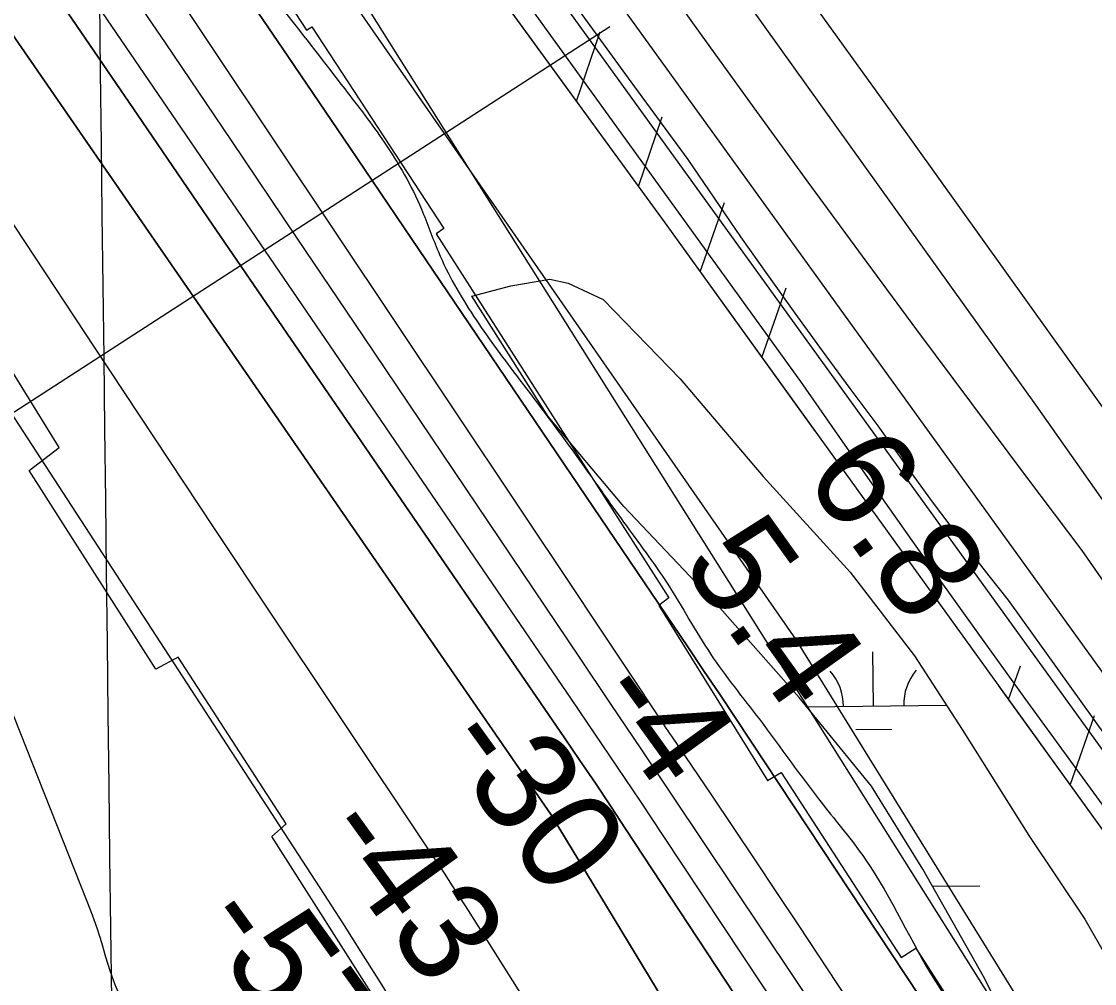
# Model space of a CAD drawing. Extents: x 3694830 to 3732949, y 415201 to 440970.
# Drawn here: x 3714707 to 3715419, y 434875 to 435513 of the extents above; entities that cross this region are included whole.
import ezdxf

# ---------------------------------------------------------------- set-up
doc = ezdxf.new("R2010")
doc.units = 0
for name, color, linetype in [('V-FLOD-BASE', 7, 'Continuous'), ('V-GRID-MAJR', 7, 'Continuous'), ('V-LEVE-TOET', 7, 'Continuous'), ('V-RIVR-EDGE', 7, 'Continuous'), ('V-RIVR-RANG', 7, 'Continuous'), ('V-ROAD-CNTR', 7, 'Continuous'), ('V-RRAP-FSHR', 7, 'Continuous'), ('V-RRAP-RVMT', 7, 'Continuous'), ('V-SITE-VEGE', 7, 'Continuous'), ('V-SURV-LINE', 7, 'Continuous'), ('V-TOPO-DPTH', 7, 'Continuous'), ('V-TOPO-MAJR', 7, 'Continuous'), ('V-TOPO-MINR', 7, 'Continuous'), ('V-TOPO-WATR', 7, 'Continuous'), ('V-WETL-SWMP', 7, 'Continuous')]:
    doc.layers.add(name, color=color, linetype=linetype)

msp = doc.modelspace()

# ---------------------------------------------------------------- linework, layer by layer
at = {"layer": 'V-FLOD-BASE'}
msp.add_lwpolyline([(3715459.8910000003, 434993.12200000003), (3715362.258, 435129.24), (3715349.383, 435145.389), (3715336.679, 435161.673), (3715324.147, 435178.087), (3715311.789, 435194.635), (3715299.608, 435211.314), (3715287.605, 435228.12), (3715275.7770000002, 435245.05100000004), (3715257.1550000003, 435269.862), (3715238.725, 435294.819), (3715220.4960000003, 435319.92), (3715202.461, 435345.163), (3715184.627, 435370.548), (3715166.9960000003, 435396.072), (3715149.563, 435421.73600000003), (3715111.669, 435473.462), (3715073.972, 435525.332)], dxfattribs=at)
at = {"layer": 'V-GRID-MAJR'}
msp.add_spline([(3714934.614, 420805.688), (3714862.3710000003, 426862.61), (3714790.0870000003, 432923.001), (3714717.8030000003, 438983.397), (3714717.762, 438986.86)], degree=3, dxfattribs=at)
at = {"layer": 'V-LEVE-TOET'}
for points in [[(3715445.393, 435112.88300000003), (3715411.0270000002, 435162.369), (3715374.315, 435210.995), (3715337.779, 435259.753), (3715301.418, 435308.643), (3715265.238, 435357.666), (3715229.235, 435406.82), (3715193.411, 435456.105), (3715157.7660000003, 435505.52), (3715122.298, 435555.063), (3715087.0130000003, 435604.735), (3715051.909, 435654.534), (3715016.984, 435704.46), (3714994.661, 435734.619), (3714972.159, 435764.645), (3714949.4820000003, 435794.537), (3714926.626, 435824.295), (3714903.594, 435853.91500000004), (3714883.622, 435879.29000000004), (3714873.3680000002, 435894.576)], [(3714966.9760000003, 435631.306), (3715052.443, 435512.167), (3715138.164, 435393.213), (3715224.1410000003, 435274.444), (3715253.571, 435232.126), (3715283.173, 435189.929), (3715312.943, 435147.851), (3715342.88, 435105.891), (3715372.988, 435064.055), (3715403.2630000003, 435022.33900000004), (3715433.707, 434980.744)]]:
    msp.add_lwpolyline(points, dxfattribs=at)
at = {"layer": 'V-RIVR-EDGE'}
msp.add_spline([(3712764.5746613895, 438963.5637189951), (3712781.043986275, 438936.13986885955), (3712845.442934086, 438831.07975002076), (3712877.404031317, 438773.57653147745), (3712900.8065843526, 438729.207085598), (3712930.9691192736, 438675.777745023), (3712959.37893203, 438644.96068643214), (3712991.861504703, 438615.4900339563), (3713022.105657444, 438595.0680956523), (3713032.0307326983, 438586.0003745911), (3713038.3262598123, 438571.967879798), (3713040.089044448, 438553.4250035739), (3713039.1567807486, 438542.12333479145), (3713040.0264335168, 438528.1042566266), (3713049.4043181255, 438480.6043770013), (3713055.2253279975, 438457.52987635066), (3713056.124050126, 438455.2668592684), (3713064.7049553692, 438451.17621051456), (3713071.476117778, 438446.6378777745), (3713075.5041556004, 438429.89803607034), (3713079.110224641, 438425.3675296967), (3713090.8551052, 438420.81689838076), (3713097.175229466, 438416.73183988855), (3713099.8646875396, 438407.2298514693), (3713107.045520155, 438385.50846524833), (3713112.433380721, 438370.1217379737), (3713121.4362547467, 438353.8217538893), (3713138.574586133, 438336.1451762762), (3713179.144539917, 438285.855213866), (3713213.830872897, 438233.3190051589), (3713236.3224052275, 438186.238858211), (3713252.501639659, 438146.4088631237), (3713274.102276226, 438104.7568266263), (3713297.9547493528, 438059.48195030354), (3713306.4696895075, 438028.7140860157), (3713313.182713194, 438000.6636311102), (3713317.6629072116, 437983.92267135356), (3713324.4117085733, 437970.34121470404), (3713338.3972451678, 437957.6461816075), (3713350.1465979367, 437954.9041750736), (3713362.3525791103, 437953.96967526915), (3713384.5093507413, 437954.3670468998), (3713392.64816226, 437954.3469219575), (3713397.6106998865, 437949.81306142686), (3713396.2329883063, 437941.22544786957), (3713391.6812389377, 437929.02841111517), (3713379.4439522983, 437917.30253744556), (3713365.4081033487, 437909.6505417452), (3713359.9598679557, 437900.6208344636), (3713359.4831146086, 437890.6745162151), (3713361.7181803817, 437880.2693334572), (3713365.7685792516, 437872.5726156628), (3713377.9309563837, 437854.00402423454), (3713377.8951787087, 437839.53502597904), (3713380.5466230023, 437814.6597269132), (3713385.018990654, 437794.75367378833), (3713393.56300017, 437775.7418705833), (3713410.235758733, 437752.6405366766), (3713439.5811893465, 437734.4816154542), (3713452.6668857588, 437723.5974432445), (3713462.125270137, 437708.65280969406), (3713469.74037011, 437679.695806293), (3713477.3934838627, 437666.1121135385), (3713494.5396416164, 437651.60062929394), (3713504.025977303, 437647.9599006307), (3713509.881646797, 437638.9022420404), (3713521.585159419, 437617.6218314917), (3713537.3234181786, 437582.31451641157), (3713549.021340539, 437558.7733248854), (3713562.9688633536, 437530.70498114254), (3713592.233794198, 437479.9908138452), (3713609.781795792, 437445.1311827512), (3713634.501685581, 437384.93291587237), (3713650.699926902, 437352.7895761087), (3713662.8578318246, 437332.41235989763), (3713677.2798718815, 437313.38602201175), (3713684.946402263, 437305.2282036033), (3713699.819480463, 437285.74859147), (3713712.8805797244, 437264.9169829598), (3713746.2406315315, 437224.5923456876), (3713766.5026883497, 437190.17816247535), (3713791.7194564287, 437148.0650253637), (3713815.137662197, 437110.0257662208), (3713839.47136088, 437076.50583292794), (3713865.17159062, 437047.05195123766), (3713904.3694230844, 436990.43515624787), (3713931.8458540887, 436947.86427267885), (3713955.249525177, 436903.9469829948), (3713978.2312274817, 436872.239028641), (3714023.2701947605, 436800.6865445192), (3714042.631293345, 436767.6310659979), (3714055.255889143, 436753.13076227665), (3714074.172657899, 436723.24149517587), (3714090.82529152, 436692.00134975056), (3714114.2311987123, 436648.9883724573), (3714175.9060288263, 436539.4133999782), (3714202.4658488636, 436491.8710343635), (3714226.7704781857, 436446.5950399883), (3714269.518477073, 436362.8399288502), (3714291.114641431, 436319.37926757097), (3714308.681649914, 436292.20629180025), (3714337.061275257, 436249.1810159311), (3714410.035538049, 436137.7694673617), (3714442.9322531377, 436092.92438618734), (3714478.0908672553, 436048.5258709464), (3714520.9227200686, 435998.6824744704), (3714541.6727107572, 435978.7361714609), (3714574.592904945, 435943.38637039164), (3714610.645768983, 435894.91621328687), (3714639.9475955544, 435859.1232004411), (3714680.0687472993, 435810.19082466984), (3714715.694052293, 435771.6692219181), (3714751.307058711, 435728.17390101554), (3714781.0554512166, 435690.1189891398), (3714796.804890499, 435659.3332360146), (3714804.8699105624, 435629.47080217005), (3714812.508489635, 435610.0090788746), (3714829.175657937, 435584.64696399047), (3714846.306162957, 435563.80529300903), (3714881.4670131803, 435520.31109015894), (3714921.5814566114, 435468.6657772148), (3714947.719307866, 435433.3327469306), (3714972.478329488, 435388.9599468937), (3714983.711797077, 435360.44615526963), (3715007.1188223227, 435317.88533417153), (3715035.507392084, 435278.47730786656), (3715072.4623324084, 435229.1006022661), (3715106.7076897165, 435181.0870735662), (3715135.9960996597, 435139.8681863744), (3715164.367898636, 435093.67781713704), (3715196.8158116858, 435050.19032260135), (3715238.7276993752, 434994.0189754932), (3715267.1229774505, 434957.3238863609), (3715313.945972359, 434875.8194937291), (3715349.0732810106, 434818.76060501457), (3715367.9442096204, 434770.3329338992), (3715397.2247931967, 434725.9489533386), (3715428.77510217, 434685.1766320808), (3715443.206086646, 434669.76754375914), (3715456.742821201, 434658.4300973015), (3715463.0540010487, 434650.7277892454), (3715463.932598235, 434640.3259606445), (3715467.9516916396, 434619.9688693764), (3715475.588034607, 434599.6028336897), (3715512.5452110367, 434551.1304404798), (3715543.6265930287, 434503.57689434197)], degree=3, dxfattribs=at)
at = {"layer": 'V-RIVR-RANG'}
msp.add_line((3715097.5782, 435509.80209999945), (3714543.228400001, 435151.61729999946), dxfattribs=at)
at = {"layer": 'V-ROAD-CNTR'}
msp.add_lwpolyline([(3714456.147048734, 436537.30989951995), (3714641.896677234, 436278.6064169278), (3714873.311214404, 435959.34805544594), (3715143.350674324, 435589.59179496), (3715380.173200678, 435258.978456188), (3715588.6647836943, 434962.9540482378), (3715918.609123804, 434466.0160421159), (3716138.793683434, 434126.626720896), (3716363.05523491, 433768.5224371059), (3716587.568785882, 433394.65718483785), (3716854.6992516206, 432929.9051143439), (3717200.025560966, 432198.05557804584), (3717345.3032704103, 431887.621198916), (3717528.553903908, 431398.14817786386), (3717815.6813296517, 430558.6488568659)], dxfattribs=at)
at = {"layer": 'V-RRAP-FSHR'}
for p, q in [((3715075.352, 435460.47500000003), (3715091.196, 435506.661)), ((3715116.559, 435403.893), (3715132.403, 435450.079)), ((3715157.617, 435347.204), (3715173.685, 435393.31200000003)), ((3715198.549, 435290.423), (3715214.617, 435336.532)), ((3715362.279, 435063.302), (3715370.089, 435085.713)), ((3715403.2120000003, 435006.521), (3715419.2800000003, 435052.63))]:
    msp.add_line(p, q, dxfattribs=at)
for points in [[(3712836.12535258, 438964.417126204), (3713022.36306096, 438642.4431559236), (3713321.178549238, 438102.77877142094), (3713596.3232534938, 437577.46677093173), (3713955.669429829, 436980.23310637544), (3714386.52562223, 436277.64008172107), (3714825.7151266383, 435698.8588971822), (3715402.538423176, 434782.2642083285), (3716064.7059757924, 433686.1008793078)], [(3714329.7, 436386.169), (3714396.827, 436257.463), (3714508.995, 436115.64900000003), (3714828.369, 435789.568), (3714886.7460000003, 435719.45), (3715135.384, 435378.044), (3715431.899, 434966.727), (3715563.52, 434782.772), (3715749.312, 434445.995), (3715933.042, 434121.821), (3716099.0810000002, 433962.33900000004), (3716301.1010000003, 433570.666), (3716658.5470000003, 432866.862), (3716785.747, 432767.039), (3716964.057, 432370.515), (3717158.173, 431965.88), (3717210.963, 431850.869), (3717309.15, 431591.719), (3717386.5100000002, 431373.324), (3717466.363, 431122.742)], [(3714890.122, 435714.815), (3715135.384, 435378.044), (3715233.96, 435241.302)], [(3715355.631, 435072.52400000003), (3715431.899, 434966.727), (3715563.52, 434782.772), (3715718.253, 434502.294)]]:
    msp.add_lwpolyline(points, dxfattribs=at)
at = {"layer": 'V-RRAP-RVMT'}
for p, q in [((3714817.2020000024, 435630.28100000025), (3714896.1090000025, 435507.61400000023)), ((3714896.1090000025, 435507.61400000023), (3714899.740000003, 435509.8920000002)), ((3714899.740000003, 435509.8920000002), (3714987.2560000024, 435375.9910000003)), ((3714987.2560000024, 435375.9910000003), (3714982.3350000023, 435372.55400000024)), ((3714982.3350000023, 435372.55400000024), (3715136.6900000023, 435130.93300000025)), ((3714731.928000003, 435230.6920000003), (3714661.6160000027, 435344.54000000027)), ((3714712.025000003, 435215.42400000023), (3714731.928000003, 435230.6920000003)), ((3714796.1220000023, 435083.54300000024), (3714712.025000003, 435215.42400000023)), ((3715136.6900000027, 435130.93300000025), (3715130.0710000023, 435125.82100000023)), ((3715130.0710000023, 435125.82100000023), (3715202.1590000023, 435009.6540000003)), ((3714810.9080000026, 435091.50000000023), (3714796.1220000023, 435083.54300000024)), ((3714882.7630000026, 434980.80700000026), (3714810.9080000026, 435091.50000000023)), ((3715202.1590000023, 435009.6540000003), (3715211.3910000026, 435014.8550000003)), ((3715211.3910000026, 435014.8550000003), (3715290.942000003, 434892.10800000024)), ((3714873.0740000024, 434972.45300000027), (3714882.7630000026, 434980.80700000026)), ((3714956.9220000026, 434840.80700000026), (3714873.0740000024, 434972.45300000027)), ((3715290.942000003, 434892.10800000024), (3715300.7030000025, 434898.33700000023)), ((3715300.7030000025, 434898.33700000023), (3715385.6380000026, 434765.60900000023))]:
    msp.add_line(p, q, dxfattribs=at)
at = {"layer": 'V-SITE-VEGE'}
msp.add_lwpolyline([(3716545.853, 435664.577), (3716350.664, 435576.587), (3716224.751, 435506.136), (3716086.3510000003, 435390.844), (3715917.35, 435307.695), (3715767.326, 435230.358), (3715649.617, 435162.543), (3715581.931, 435139.878), (3715562.418, 435136.632), (3715543.377, 435138.53), (3715518.625, 435147.068), (3715494.348, 435160.239), (3715284.799, 435453.011), (3715012.769, 435830.38800000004), (3714788.077, 436137.999), (3714558.605, 436458.82300000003), (3714361.364, 436746.395)], dxfattribs=at)
at = {"layer": 'V-SURV-LINE'}
for points in [[(3714941.027593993, 435751.08813789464), (3715552.715047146, 434903.86836840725)], [(3715528.3972153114, 434886.30012622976), (3714916.7104076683, 435733.5190016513)]]:
    msp.add_lwpolyline(points, dxfattribs=at)
at = {"layer": 'V-TOPO-DPTH'}
for points in [[(3714040.8099103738, 436526.5743204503), (3714110.169198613, 436417.4964391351), (3714116.4049357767, 436407.68764334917), (3714122.6393661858, 436397.8780172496), (3714128.8718364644, 436388.0671456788), (3714135.1029999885, 436378.25544379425), (3714182.4801738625, 436303.638024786), (3714212.430305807, 436256.537001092), (3714242.4222529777, 436209.4626578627), (3714272.4769229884, 436162.4283353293), (3714302.5734082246, 436115.42069326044), (3714568.0380641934, 435701.3998853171), (3714586.223911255, 435673.35230657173), (3714604.5986054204, 435645.43038528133), (3714623.2565702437, 435617.6969501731), (3714642.103382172, 435590.0891725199), (3715058.54, 434986.69), (3715464.270823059, 434317.2103033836)], [(3714040.8099103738, 436526.5743204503), (3714110.169198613, 436417.4964391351), (3714116.4049357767, 436407.68764334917), (3714122.6393661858, 436397.8780172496), (3714128.8718364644, 436388.0671456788), (3714135.1029999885, 436378.25544379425), (3714182.4801738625, 436303.638024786), (3714212.430305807, 436256.537001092), (3714242.4222529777, 436209.4626578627), (3714272.4769229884, 436162.4283353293), (3714302.5734082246, 436115.42069326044), (3714568.0380641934, 435701.3998853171), (3714586.223911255, 435673.35230657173), (3714604.5986054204, 435645.43038528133), (3714623.2565702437, 435617.6969501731), (3714642.103382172, 435590.0891725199), (3715058.54, 434986.69), (3715464.270823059, 434317.2103033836)], [(3715411.911781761, 434264.65200945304), (3715142.557377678, 434701.4622045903), (3715117.894424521, 434741.3182578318), (3715093.148530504, 434781.12256760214), (3715068.278225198, 434820.849262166), (3715043.324979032, 434860.5242132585), (3715003.780182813, 434923.18161021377), (3714998.504645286, 434931.4679518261), (3714993.185804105, 434939.72616079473), (3714987.8020074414, 434947.94217079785), (3714982.3749071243, 434956.1300481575), (3714913.8795360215, 435058.58957677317), (3714874.229716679, 435118.024254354), (3714834.656495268, 435177.50978274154), (3714795.1981707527, 435237.071587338), (3714755.8164441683, 435296.6842427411), (3714568.995239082, 435580.07236471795)], [(3715411.911781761, 434264.65200945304), (3715142.557377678, 434701.4622045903), (3715117.894424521, 434741.3182578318), (3715093.148530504, 434781.12256760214), (3715068.278225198, 434820.849262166), (3715043.324979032, 434860.5242132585), (3715003.780182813, 434923.18161021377), (3714998.504645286, 434931.4679518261), (3714993.185804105, 434939.72616079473), (3714987.8020074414, 434947.94217079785), (3714982.3749071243, 434956.1300481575), (3714913.8795360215, 435058.58957677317), (3714874.229716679, 435118.024254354), (3714834.656495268, 435177.50978274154), (3714795.1981707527, 435237.071587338), (3714755.8164441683, 435296.6842427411), (3714568.995239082, 435580.07236471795)], [(3715476.304758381, 434495.43117803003), (3715159.9657713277, 434968.33683653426), (3715139.341241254, 434999.14017767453), (3715118.6988875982, 435029.9315587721), (3715098.0297985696, 435060.7049998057), (3715077.342885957, 435091.4664807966), (3714933.773020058, 435304.7550838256), (3714890.062062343, 435369.6210882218), (3714846.307078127, 435434.45734851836), (3714802.486054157, 435499.2489926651), (3714758.6210036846, 435564.01089271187)], [(3715476.304758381, 434495.43117803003), (3715159.9657713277, 434968.33683653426), (3715139.341241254, 434999.14017767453), (3715118.6988875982, 435029.9315587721), (3715098.0297985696, 435060.7049998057), (3715077.342885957, 435091.4664807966), (3714933.773020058, 435304.7550838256), (3714890.062062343, 435369.6210882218), (3714846.307078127, 435434.45734851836), (3714802.486054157, 435499.2489926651), (3714758.6210036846, 435564.01089271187)], [(3714843.465014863, 435549.8446668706), (3714884.3067734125, 435489.85142080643), (3714925.059931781, 435429.79795381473), (3714965.754023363, 435369.70433953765), (3715149.2492162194, 435098.3028353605), (3715159.7851462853, 435082.668610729), (3715170.2894866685, 435067.013259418), (3715180.746442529, 435051.3262180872), (3715191.1718087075, 435035.61805007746), (3715303.552099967, 434865.7348851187), (3715361.893603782, 434776.701531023), (3715419.715128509, 434687.3349436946)], [(3714734.7718725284, 435523.4952057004), (3714784.201038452, 435451.15666070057), (3714833.6644384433, 435378.8415495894), (3714883.1791895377, 435306.5615893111), (3714932.7281747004, 435234.3050629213), (3715067.4968557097, 435037.9235246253), (3715077.7448582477, 435022.8935853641), (3715087.93223166, 435007.8229278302), (3715098.0286613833, 434992.6911928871), (3715108.0644619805, 434977.5187396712), (3715203.8923489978, 434831.69056618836), (3715261.4009039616, 434743.32176954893), (3715318.3819375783, 434654.61741382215), (3715374.5716891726, 434565.4097194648), (3715430.23391942, 434475.8664660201)], [(3715430.23391942, 434475.8664660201), (3715374.5716891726, 434565.4097194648), (3715318.3819375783, 434654.61741382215), (3715261.4009039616, 434743.32176954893), (3715203.8923489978, 434831.69056618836), (3715108.0644619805, 434977.5187396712), (3715098.0286613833, 434992.6911928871), (3715087.93223166, 435007.8229278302), (3715077.7448582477, 435022.8935853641), (3715067.4968557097, 435037.9235246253), (3714932.7281747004, 435234.3050629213), (3714883.1791895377, 435306.5615893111), (3714833.6644384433, 435378.8415495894), (3714784.201038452, 435451.15666070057), (3714734.7718725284, 435523.4952057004)]]:
    msp.add_lwpolyline(points, dxfattribs=at)
at = {"layer": 'V-TOPO-MAJR'}
msp.add_lwpolyline([(3715186.5096758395, 434479.4117316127), (3715136.591272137, 434563.3171679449), (3715086.042877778, 434646.84458321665), (3715035.0744896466, 434730.11998444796), (3714956.0884643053, 434858.0884622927), (3714944.2308367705, 434877.1479970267), (3714932.2835990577, 434896.1507486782), (3714920.2019460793, 434915.06832570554), (3714908.0306829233, 434933.9291196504), (3714496.35, 435566.94), (3714176.414384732, 436112.0455990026), (3714154.3269550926, 436149.8541094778), (3714132.3423693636, 436187.7220475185), (3714110.5120495, 436225.67912690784), (3714088.7845735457, 436263.695633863), (3714081.7352273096, 436276.0883134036), (3714063.6640307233, 436307.9836292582), (3714045.665459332, 436339.91971239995), (3714027.775825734, 436371.91694647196), (3714009.9588173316, 436403.95494783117), (3713797.860430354, 436786.8784678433)], dxfattribs=at)
at = {"layer": 'V-TOPO-MINR'}
for points in [[(3715464.270823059, 434317.2103033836), (3715058.54, 434986.69), (3714642.103382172, 435590.0891725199), (3714623.2565702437, 435617.6969501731), (3714604.5986054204, 435645.43038528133), (3714586.223911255, 435673.35230657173), (3714568.0380641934, 435701.3998853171), (3714302.5734082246, 436115.42069326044), (3714272.4769229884, 436162.4283353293), (3714242.4222529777, 436209.4626578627), (3714212.430305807, 436256.537001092), (3714182.4801738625, 436303.638024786), (3714135.1029999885, 436378.25544379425), (3714128.8718364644, 436388.0671456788), (3714122.6393661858, 436397.8780172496), (3714116.4049357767, 436407.68764334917), (3714110.169198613, 436417.4964391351), (3714040.8099103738, 436526.5743204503)], [(3715685.16, 434353), (3715220.95, 435103.42), (3714781.7105152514, 435735.86407915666), (3714772.888517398, 435748.49000996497), (3714764.0190316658, 435761.08229050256), (3714755.0783141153, 435773.62409563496), (3714746.090108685, 435786.1322504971), (3714626.964632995, 435950.92194753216), (3714562.721694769, 436040.26544270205), (3714498.78087699, 436129.82348974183), (3714435.2932398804, 436219.70336458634), (3714372.1077232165, 436309.7977913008), (3714259.042585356, 436471.88339803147), (3714252.645918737, 436481.1161798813), (3714246.288818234, 436490.37593930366)], [(3715608.4592343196, 434328.594622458), (3715222.7151340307, 434913.7381812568), (3715208.4433918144, 434935.2988269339), (3715194.1176708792, 434956.82340010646), (3715179.7109818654, 434978.29386452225), (3715165.2503141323, 434999.72825643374), (3715138.666723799, 435038.97229885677), (3715137.4597658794, 435040.7592244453), (3715136.256007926, 435042.54829687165), (3715135.0570499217, 435044.34058955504), (3715133.861291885, 435046.13502907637), (3715116.03605087, 435072.96270171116), (3715105.9252336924, 435088.16936533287), (3715095.8079649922, 435103.37173246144), (3715085.6810190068, 435118.5676548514), (3715075.5476214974, 435133.7592807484), (3714714.779625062, 435674.2369164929)], [(3715411.911781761, 434264.65200945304), (3715142.557377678, 434701.4622045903), (3715117.894424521, 434741.3182578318), (3715093.148530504, 434781.12256760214), (3715068.278225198, 434820.849262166), (3715043.324979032, 434860.5242132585), (3715003.780182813, 434923.18161021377), (3714998.504645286, 434931.4679518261), (3714993.185804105, 434939.72616079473), (3714987.8020074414, 434947.94217079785), (3714982.3749071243, 434956.1300481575), (3714913.8795360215, 435058.58957677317), (3714874.229716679, 435118.024254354), (3714834.656495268, 435177.50978274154), (3714795.1981707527, 435237.071587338), (3714755.8164441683, 435296.6842427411), (3714568.995239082, 435580.07236471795)], [(3715476.304758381, 434495.43117803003), (3715159.9657713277, 434968.33683653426), (3715139.341241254, 434999.14017767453), (3715118.6988875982, 435029.9315587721), (3715098.0297985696, 435060.7049998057), (3715077.342885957, 435091.4664807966), (3714933.773020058, 435304.7550838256), (3714890.062062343, 435369.6210882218), (3714846.307078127, 435434.45734851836), (3714802.486054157, 435499.2489926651), (3714758.6210036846, 435564.01089271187)], [(3715439.555452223, 434510.1959053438), (3715410.1701648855, 434554.9224921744), (3715133.0013745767, 434973.05479444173), (3715117.880365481, 434995.76593077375), (3715102.698126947, 435018.43588113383), (3715087.424044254, 435041.04405253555), (3715072.0887321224, 435063.6110379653), (3714739.3901979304, 435551.0702848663)], [(3715430.23391942, 434475.8664660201), (3715374.5716891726, 434565.4097194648), (3715318.3819375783, 434654.61741382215), (3715261.4009039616, 434743.32176954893), (3715203.8923489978, 434831.69056618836), (3715108.0644619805, 434977.5187396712), (3715098.0286613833, 434992.6911928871), (3715087.93223166, 435007.8229278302), (3715077.7448582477, 435022.8935853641), (3715067.4968557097, 435037.9235246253), (3714932.7281747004, 435234.3050629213), (3714883.1791895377, 435306.5615893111), (3714833.6644384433, 435378.8415495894), (3714784.201038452, 435451.15666070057), (3714734.7718725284, 435523.4952057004)], [(3715565.73784179, 433667.551724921), (3714810.729122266, 434791.7574588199), (3714807.310607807, 434797.70772652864), (3714803.965066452, 434803.6978842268), (3714800.7289847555, 434809.74787690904), (3714797.5658761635, 434815.83775958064), (3714777.008352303, 434856.3122686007), (3714772.8806080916, 434865.08432652), (3714769.114895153, 434873.9966670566), (3714765.892229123, 434883.1194315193), (3714763.0315943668, 434892.3824785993), (3714760.294548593, 434901.7012307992), (3714757.357701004, 434910.95295796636), (3714754.1211506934, 434920.10414758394), (3714750.684798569, 434929.1883121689), (3714698.0633262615, 435061.73003443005), (3714666.5239047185, 435136.2355751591), (3714632.8052257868, 435209.6806359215), (3714595.817660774, 435281.53497673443), (3714556.6508383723, 435352.3288375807), (3714472.81117972, 435496.12914312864), (3714461.768395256, 435514.9941379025)]]:
    msp.add_lwpolyline(points, dxfattribs=at)
at = {"layer": 'V-TOPO-WATR'}
msp.add_lwpolyline([(3715419.715128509, 434687.3349436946), (3715361.893603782, 434776.701531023), (3715303.552099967, 434865.7348851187), (3715191.1718087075, 435035.61805007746), (3715180.746442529, 435051.3262180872), (3715170.2894866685, 435067.013259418), (3715159.7851462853, 435082.668610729), (3715149.2492162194, 435098.3028353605), (3714965.754023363, 435369.70433953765), (3714925.059931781, 435429.79795381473), (3714884.3067734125, 435489.85142080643), (3714843.465014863, 435549.8446668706)], dxfattribs=at)
at = {"layer": 'V-WETL-SWMP'}
for p, q in [((3715272.665246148, 435058.98649440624), (3715272.235875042, 435094.9839303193)), ((3715228.3829175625, 435058.4583272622), (3715321.0028397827, 435059.5630297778)), ((3715260.8501545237, 435043.41347656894), (3715284.8484280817, 435043.69971037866)), ((3715311.7584935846, 434939.37324116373), (3715343.248355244, 434939.74882914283))]:
    msp.add_line(p, q, dxfattribs=at)
msp.add_lwpolyline([(3715443.052, 434697.753), (3715413.003, 434749.732), (3715380.546, 434810.265), (3715345.68, 434879.353), (3715305.338, 434950.734), (3715271.367, 435005.798), (3715223.3340000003, 435064.64400000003), (3715170.6180000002, 435124.231), (3715106.9250000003, 435191.523), (3715056.5470000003, 435251.129), (3715006.002, 435331.001), (3715031.823, 435338.02400000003), (3715057.667, 435342.32300000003), (3715069.947, 435339.7), (3715093.19, 435328.994), (3715144.275, 435276.267), (3715199.292, 435211.341), (3715257.021, 435147.8), (3715299.701, 435092.30700000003), (3715331.43, 435043.534), (3715375.596, 434973.071), (3715412.828, 434917.533), (3715455.665, 434842.972)], dxfattribs=at)
for centre, radius, start, end in [((3715217.4206209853, 435058.8024139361), 35.24628790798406, 359.9115290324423, 41.455187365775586), ((3715327.8985453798, 435060.1201136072), 35.246287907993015, 139.91152713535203, 181.45518546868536)]:
    msp.add_arc(centre, radius, start, end, dxfattribs=at)

# ---------------------------------------------------------------- texts
at = {"layer": 'V-RIVR-RANG'}
for s, height, rotation, p in [('6.8', 67.00000000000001, 305.5683257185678, (3715225.1878843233, 435211.81273879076)), ('5.4', 67.00000000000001, 305.5683257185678, (3715143.984884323, 435153.45073879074)), ('-4', 67.00000000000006, 305.8471944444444, (3715083.8579708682, 435065.20710843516)), ('-30', 67.00000000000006, 305.8471944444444, (3714982.8820389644, 435034.2134107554)), ('-43', 67.00000000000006, 305.8471944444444, (3714902.451419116, 434974.7823364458)), ('-57', 67.00000000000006, 305.8471944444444, (3714821.70493037, 434915.7884656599))]:
    msp.add_text(s, height=height, rotation=rotation, dxfattribs=at).set_placement(p)

doc.saveas('drawing.dxf')
